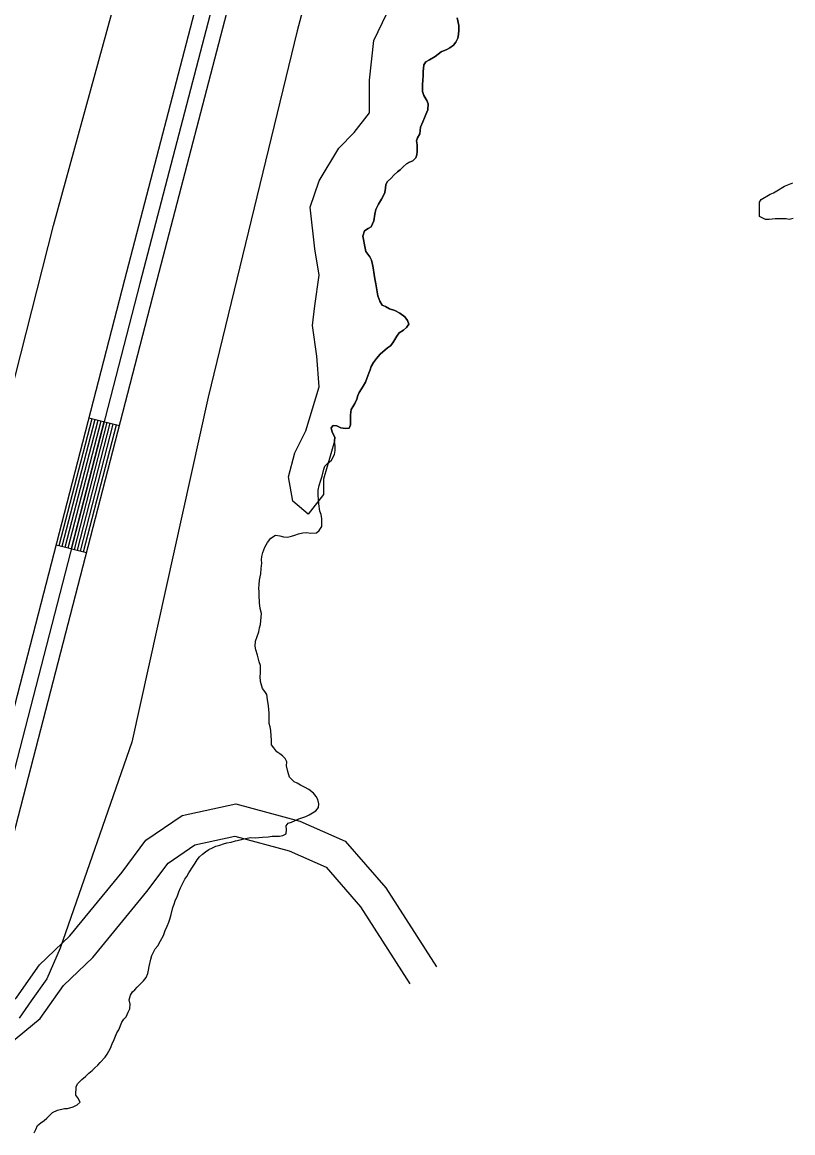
# Model space of a CAD drawing. Extents: x 3177185 to 3215018, y 812988 to 838321.
# Drawn here: x 3195360 to 3196095, y 820661 to 821720 of the extents above; entities that cross this region are included whole.
import ezdxf

# ---------------------------------------------------------------- set-up
doc = ezdxf.new("R2010")
doc.units = 0
for name, color, linetype in [('V-LEVE-TOET', 7, 'Continuous'), ('V-ROAD-CNTR', 7, 'Continuous'), ('V-SITE-VEGE', 7, 'Continuous'), ('V-TOPO-SHOR', 7, 'Continuous')]:
    doc.layers.add(name, color=color, linetype=linetype)

msp = doc.modelspace()

# ---------------------------------------------------------------- linework, layer by layer
at = {"layer": 'V-LEVE-TOET'}
for points in [[(3195322.1, 821260.9), (3195389.9, 821526.1), (3195492.2, 821898.4), (3195545.9, 822137.6), (3195563.9, 822224), (3195561.2, 822245.2), (3195559.3, 822265), (3195562.4, 822306.1), (3195571, 822344.3), (3195581.3, 822372.7), (3195595.6, 822402.9), (3195606.7, 822426.2), (3195623.6, 822473.5), (3195634.5, 822534.7), (3195651.5, 822618.7), (3195679.7, 822790.2), (3195728.4, 823034), (3195740.1, 823089.3), (3195747.5, 823116.2), (3195761.5, 823153.8), (3195780.2, 823214.3), (3195801, 823288.3)], [(3196017.4, 823222.6), (3195936.2, 822920.4), (3195863.4, 822660.7), (3195786.9, 822358), (3195702, 822011.3), (3195622, 821711.5), (3195537.3, 821362.3), (3195464.4, 821033.8), (3195396.2, 820837.2), (3195383.3, 820808), (3195368.6, 820787.1), (3195357.2, 820770.6)]]:
    msp.add_lwpolyline(points, dxfattribs=at)
at = {"layer": 'V-ROAD-CNTR'}
for p, q in [((3195423.6, 821342.8), (3195452.6, 821335.3)), ((3195392.3, 821221.8), (3195421.3, 821214.3))]:
    msp.add_line(p, q, dxfattribs=at)
for points in [[(3195061.9, 820688.5), (3195154.3, 820744.9), (3195248, 820813.9), (3195282.5, 820850.3), (3195298, 820874.9), (3195310, 820910.4), (3195322.7, 820953), (3195457.7, 821474.5), (3195761.6, 822638.5), (3196065.1, 823795.2)], [(3196079.6, 823791.3), (3195776.1, 822634.7), (3195472.2, 821470.7), (3195337.1, 820948.9), (3195324.3, 820905.9), (3195311.6, 820868.4), (3195294.4, 820841.1), (3195257.9, 820802.7), (3195162.7, 820732.5), (3195069.7, 820675.7)], [(3195077.5, 820662.9), (3195171.1, 820720), (3195267.9, 820791.4), (3195306.3, 820831.8), (3195325.3, 820861.9), (3195338.6, 820901.3), (3195351.6, 820944.9), (3195486.7, 821466.9), (3195790.6, 822630.9), (3196094.2, 823787.5)], [(3195395.2, 821221.1), (3195426.5, 821342.1)], [(3195398.1, 821220.3), (3195429.4, 821341.3)], [(3195401, 821219.6), (3195432.3, 821340.6)], [(3195403.9, 821218.8), (3195435.2, 821339.8)], [(3195406.8, 821218.1), (3195438.1, 821339.1)], [(3195409.7, 821217.3), (3195441, 821338.3)], [(3195412.6, 821216.6), (3195443.9, 821337.6)], [(3195415.5, 821215.8), (3195446.8, 821336.8)], [(3195418.4, 821215.1), (3195449.7, 821336.1)], [(3195184.9, 820730.2), (3195227.7, 820733.3), (3195297.7, 820751.1), (3195317.1, 820759.8), (3195355, 820790.8), (3195376.3, 820821.6), (3195405.3, 820849), (3195455.2, 820909.9), (3195477.9, 820940.2), (3195512.3, 820963.8), (3195563.5, 820975), (3195624.6, 820958.4), (3195667.8, 820939.3), (3195706.7, 820894.8), (3195754.8, 820819.6)], [(3195146.8, 820705.2), (3195182.2, 820700), (3195232.5, 820703.5), (3195307.6, 820722.6), (3195333, 820734), (3195377.2, 820770.2), (3195399.2, 820801.9), (3195427.3, 820828.5), (3195478.9, 820891.4), (3195499, 820918.2), (3195524.5, 820935.7), (3195562.7, 820944.1), (3195614.6, 820930), (3195649.6, 820914.5), (3195682.6, 820876.8), (3195729.6, 820803.5)]]:
    msp.add_lwpolyline(points, dxfattribs=at)
at = {"layer": 'V-SITE-VEGE'}
for points in [[(3195711.1, 821411.4), (3195708.1, 821409.4), (3195701.3, 821403.4), (3195697.6, 821399.2), (3195695, 821395.5), (3195692.7, 821391.5), (3195691.8, 821388.4), (3195690.5, 821385.3), (3195688.6, 821380.1), (3195687.1, 821376.7), (3195684.9, 821373), (3195683.4, 821370.3), (3195681.3, 821366.8), (3195680, 821363.9), (3195678.9, 821360.4), (3195677, 821356.4), (3195675, 821353.3), (3195673.5, 821350.5), (3195672.9, 821345.4), (3195673, 821339.3), (3195673, 821336), (3195671.5, 821332.7), (3195668.2, 821332.6), (3195663.8, 821333.3), (3195659.8, 821335.2), (3195656.5, 821335.4), (3195654.4, 821333.2), (3195655.5, 821329), (3195658, 821324.2), (3195657.8, 821320.5), (3195647.1, 821284.3), (3195647.1, 821269.7), (3195632.5, 821250.9), (3195617.9, 821263.4), (3195613.7, 821286.4), (3195620, 821309.4), (3195630.4, 821330.3), (3195642.9, 821372.1), (3195640.9, 821401.3), (3195636.7, 821430.6), (3195638.8, 821449.4), (3195642.9, 821478.6), (3195638.8, 821503.7), (3195634.6, 821543.4), (3195642.9, 821568.5), (3195661.7, 821599.8), (3195676.4, 821614.5), (3195691, 821633.3), (3195691, 821664.6), (3195695.2, 821702.2), (3195716, 821746.1)], [(3195774.7, 821723.7), (3195776.1, 821716.4), (3195776.2, 821712.2), (3195775.8, 821708.1), (3195775.1, 821704.6), (3195773.2, 821700.6), (3195771.2, 821697.9), (3195767.5, 821695.3), (3195764.9, 821693.7), (3195759.4, 821691.4), (3195756.6, 821689.2), (3195753.6, 821687), (3195748.1, 821683.9), (3195744.6, 821681.9), (3195742.9, 821679), (3195742.3, 821672.4), (3195742.1, 821668.9), (3195741.9, 821664.5), (3195741.5, 821660.3), (3195741.5, 821656.8), (3195741.6, 821653.5), (3195742.9, 821649.8), (3195745.6, 821645.2), (3195747, 821641.9), (3195746.6, 821636.2), (3195744.6, 821631.8), (3195743.4, 821628.5), (3195741.9, 821624.7), (3195739.7, 821619.7), (3195738.9, 821613.3), (3195736.9, 821609.5), (3195735.7, 821606.5), (3195736.4, 821602.7), (3195736.6, 821596.4), (3195736.2, 821593.3), (3195735.1, 821590.4), (3195732.3, 821587.5), (3195729.3, 821586.4), (3195726.2, 821584.8), (3195723.4, 821582.2), (3195720.3, 821579.1), (3195717.7, 821577.1), (3195714.7, 821574.2), (3195711.4, 821570.7), (3195708.3, 821568), (3195706.6, 821565.1), (3195706.2, 821561.6), (3195705.6, 821557.4), (3195704.1, 821553.9), (3195702.6, 821551), (3195699.5, 821546.4), (3195697.2, 821541.1), (3195696.1, 821536.7), (3195695.1, 821530.3), (3195692.5, 821524.8), (3195689.9, 821523), (3195686.2, 821521), (3195684.7, 821515.9), (3195687, 821504.3), (3195687.5, 821501.3), (3195689.5, 821498.6), (3195691.5, 821496), (3195693, 821493), (3195693.9, 821488.8), (3195694.6, 821485.5), (3195695.4, 821479.2), (3195696.1, 821475), (3195697, 821470.4), (3195698.4, 821462.9), (3195699.1, 821458.8), (3195700.9, 821454), (3195703.1, 821450.2), (3195706.2, 821448.7), (3195710.2, 821446.6), (3195715.2, 821445.1), (3195719.9, 821442.5), (3195724.7, 821439), (3195727.2, 821435.3), (3195728.5, 821432), (3195726.4, 821428.7), (3195723.3, 821426.3), (3195719.2, 821423.6), (3195717, 821420.5), (3195713.3, 821414.1), (3195711.1, 821411.4)], [(3196095, 821532.5), (3196091.2, 821531.8), (3196088.2, 821532.4), (3196077.6, 821532.3), (3196072.1, 821531.6), (3196068.4, 821531.6), (3196062.8, 821534.6), (3196062.7, 821540.2), (3196062.7, 821543.3), (3196062.7, 821548.2), (3196064.5, 821550.7), (3196073.1, 821555.8), (3196076.2, 821557), (3196079.2, 821558.9), (3196086.6, 821563.3), (3196094.6, 821566.5)]]:
    msp.add_lwpolyline(points, dxfattribs=at)
at = {"layer": 'V-TOPO-SHOR'}
for points in [[(3195704.1, 821553.9), (3195705.6, 821557.4), (3195706.2, 821561.6), (3195706.6, 821565.1), (3195708.3, 821568), (3195711.4, 821570.7), (3195714.7, 821574.2), (3195717.7, 821577.1), (3195720.3, 821579.1), (3195723.4, 821582.2), (3195726.2, 821584.8), (3195729.3, 821586.4), (3195732.3, 821587.5), (3195735.1, 821590.4), (3195736.2, 821593.3), (3195736.6, 821596.4), (3195736.4, 821602.7), (3195735.7, 821606.5), (3195736.9, 821609.5), (3195738.9, 821613.3), (3195739.7, 821619.7), (3195741.9, 821624.7), (3195743.4, 821628.5), (3195744.6, 821631.8), (3195746.6, 821636.2), (3195747, 821641.9), (3195745.6, 821645.2), (3195742.9, 821649.8), (3195741.6, 821653.5), (3195741.5, 821656.8), (3195741.5, 821660.3), (3195741.9, 821664.5), (3195742.1, 821668.9), (3195742.3, 821672.4), (3195742.9, 821679), (3195744.6, 821681.9), (3195748.1, 821683.9), (3195753.6, 821687), (3195756.6, 821689.2), (3195759.4, 821691.4), (3195764.9, 821693.7), (3195767.5, 821695.3), (3195771.2, 821697.9), (3195773.2, 821700.6), (3195775.1, 821704.6), (3195775.8, 821708.1), (3195776.2, 821712.2), (3195776.1, 821716.4), (3195774.7, 821723.7)], [(3196095, 821532.5), (3196091.2, 821531.8), (3196088.2, 821532.4), (3196077.6, 821532.3), (3196072.1, 821531.6), (3196068.4, 821531.6), (3196062.8, 821534.6), (3196062.7, 821540.2), (3196062.7, 821543.3), (3196062.7, 821548.2), (3196064.5, 821550.7), (3196073.1, 821555.8), (3196076.2, 821557), (3196079.2, 821558.9), (3196086.6, 821563.3), (3196094.6, 821566.5)], [(3195588.5, 821210.5), (3195589.4, 821214.4), (3195591.3, 821219.5), (3195593.7, 821223.9), (3195596.9, 821227.9), (3195601.3, 821231), (3195605.5, 821230.2), (3195609.2, 821229.3), (3195613, 821229.1), (3195616.7, 821229.8), (3195619.7, 821231), (3195623.2, 821232.1), (3195627.6, 821233), (3195631.1, 821233.5), (3195635.1, 821232.9), (3195640.4, 821233.1), (3195643, 821235.3), (3195645.6, 821239.3), (3195645.7, 821246.6), (3195644.8, 821250.5), (3195643.7, 821253.6), (3195642.7, 821260.6), (3195642.3, 821265.2), (3195642, 821268.9), (3195642.2, 821273.8), (3195643.2, 821278.2), (3195644.7, 821283.2), (3195645.8, 821287), (3195647.5, 821293.8), (3195648.6, 821296.7), (3195650.9, 821299.1), (3195654.9, 821302.4), (3195657.7, 821307.7), (3195658.3, 821311.5), (3195658.2, 821315.9), (3195657.8, 821320.5), (3195658, 821324.2), (3195655.5, 821329), (3195654.4, 821333.2), (3195656.5, 821335.4), (3195659.8, 821335.2), (3195663.8, 821333.3), (3195668.2, 821332.6), (3195671.5, 821332.7), (3195673, 821336), (3195673, 821339.3), (3195672.9, 821345.4), (3195673.5, 821350.5), (3195675, 821353.3), (3195677, 821356.4), (3195678.9, 821360.4), (3195680, 821363.9), (3195681.3, 821366.8), (3195683.4, 821370.3), (3195684.9, 821373), (3195687.1, 821376.7), (3195688.6, 821380.1), (3195690.5, 821385.3), (3195691.8, 821388.4), (3195692.7, 821391.5), (3195695, 821395.5), (3195697.6, 821399.2), (3195701.3, 821403.4), (3195708.1, 821409.4), (3195711.1, 821411.4), (3195713.3, 821414.1), (3195717, 821420.5), (3195719.2, 821423.6), (3195723.3, 821426.3), (3195726.4, 821428.7), (3195728.5, 821432), (3195727.2, 821435.3), (3195724.7, 821439), (3195719.9, 821442.5), (3195715.2, 821445.1), (3195710.2, 821446.6), (3195706.2, 821448.7), (3195703.1, 821450.2), (3195700.9, 821454), (3195699.1, 821458.8), (3195698.4, 821462.9), (3195697, 821470.4), (3195696.1, 821475), (3195695.4, 821479.2), (3195694.6, 821485.5), (3195693.9, 821488.8), (3195693, 821493), (3195691.5, 821496), (3195689.5, 821498.6), (3195687.5, 821501.3), (3195687, 821504.3), (3195684.7, 821515.9), (3195686.2, 821521), (3195689.9, 821523), (3195692.5, 821524.8), (3195695.1, 821530.3), (3195696.1, 821536.7), (3195697.2, 821541.1), (3195699.5, 821546.4), (3195702.6, 821551), (3195704.1, 821553.9)], [(3195515, 820903), (3195516.8, 820905.6), (3195518.7, 820909), (3195523, 820915.6), (3195524.8, 820918.2), (3195526.7, 820921.5), (3195528.9, 820924.4), (3195531.9, 820926.9), (3195534.8, 820929.1), (3195538, 820931.5), (3195541.3, 820932.9), (3195544.6, 820934.5), (3195548.3, 820935.6), (3195552, 820936.9), (3195555.1, 820937.6), (3195559.3, 820938.5), (3195563.2, 820939.7), (3195567.6, 820940.6), (3195571.3, 820941.5), (3195574.4, 820942.2), (3195577.5, 820942.7), (3195582.3, 820942.5), (3195585.4, 820942.7), (3195589.1, 820943), (3195594.4, 820943.5), (3195598.1, 820944), (3195601.4, 820944), (3195605.1, 820944.2), (3195608.4, 820944.7), (3195611.5, 820946.3), (3195611.9, 820950.5), (3195611.6, 820954), (3195613.6, 820956.4), (3195616.6, 820957.5), (3195620.3, 820958.9), (3195623.6, 820960.7), (3195630.4, 820962.7), (3195633.5, 820964.3), (3195636.7, 820966.3), (3195639.8, 820968.1), (3195642.4, 820971.4), (3195642.6, 820974.9), (3195641.7, 820979.1), (3195640.3, 820981.9), (3195637.7, 820985), (3195633.2, 820988.6), (3195629, 820990.8), (3195625.3, 820992.7), (3195622.2, 820994.5), (3195619.1, 820995.8), (3195614.7, 821000.3), (3195613.3, 821005.6), (3195611.9, 821011.1), (3195612.1, 821014.8), (3195610.6, 821018.1), (3195608.1, 821020.7), (3195605.5, 821022.6), (3195602.8, 821024.4), (3195599.9, 821028.1), (3195597.7, 821031.1), (3195597.7, 821036), (3195597.4, 821039.5), (3195596.9, 821044.7), (3195596.2, 821048.2), (3195595.3, 821051.3), (3195595.5, 821055.3), (3195595.4, 821061.4), (3195594.9, 821068.4), (3195593.8, 821074.4), (3195593.1, 821079.2), (3195591.1, 821082), (3195589.1, 821084.9), (3195587.2, 821091.6), (3195586.8, 821096.3), (3195587, 821099.5), (3195587.1, 821103.3), (3195587.1, 821106.8), (3195586, 821110.1), (3195584.4, 821116.4), (3195582.8, 821121.5), (3195581.9, 821125), (3195582.5, 821129.8), (3195584, 821134.2), (3195585.5, 821138.8), (3195586.3, 821142.6), (3195587, 821145.7), (3195587.4, 821149.4), (3195588, 821156.4), (3195586.8, 821161), (3195586.1, 821166.3), (3195586, 821173.8), (3195585.8, 821177.1), (3195585.5, 821180.1), (3195585.9, 821183.9), (3195586.1, 821188), (3195586.7, 821191.1), (3195587.4, 821194.2), (3195587.8, 821199), (3195588.4, 821204.1), (3195588.1, 821207.4), (3195588.5, 821210.5)], [(3195371.3, 820661.4), (3195372.8, 820664.7), (3195374.7, 820668.5), (3195377.6, 820670.9), (3195381, 820673.1), (3195383.4, 820675.3), (3195385.6, 820677.6), (3195388.9, 820680.7), (3195393.5, 820683.1), (3195400.3, 820684.5), (3195403.3, 820684.5), (3195408.4, 820686.1), (3195412.5, 820688.1), (3195415.1, 820690.6), (3195412.9, 820694.7), (3195411.1, 820697.3), (3195411.3, 820705.3), (3195412.8, 820708.1), (3195416.7, 820712.1), (3195420.4, 820715), (3195423.4, 820718.3), (3195426.5, 820720.8), (3195429.3, 820723.4), (3195431.9, 820725.9), (3195434.3, 820728.5), (3195438.9, 820733.6), (3195440.8, 820736.3), (3195442.4, 820739.1), (3195444.1, 820742.2), (3195445.8, 820746.2), (3195447.5, 820750.2), (3195448.8, 820753.5), (3195450.3, 820756.6), (3195452, 820759.4), (3195455, 820766.7), (3195456.8, 820769.6), (3195459.2, 820771.8), (3195461.1, 820776.4), (3195462.6, 820779.7), (3195463, 820784.1), (3195461.9, 820788.1), (3195463.1, 820792.5), (3195465.1, 820795.6), (3195467.3, 820797.8), (3195469.4, 820800.2), (3195471.8, 820802.4), (3195475.5, 820806.2), (3195478.1, 820809.3), (3195479.6, 820813.3), (3195480.3, 820816.4), (3195481.1, 820819.9), (3195482.6, 820826.9), (3195483.4, 820830.4), (3195486.7, 820836.6), (3195489.1, 820839.7), (3195491.9, 820844.4), (3195494.5, 820849.4), (3195496.4, 820854.3), (3195498.3, 820858.3), (3195499.8, 820862), (3195500.7, 820865.1), (3195501.9, 820869.3), (3195503.6, 820876.1), (3195504.7, 820879.2), (3195505.8, 820882.5), (3195507.9, 820887.3), (3195509.2, 820891.1), (3195510.9, 820894.8), (3195513.1, 820899.2), (3195515, 820903)]]:
    msp.add_lwpolyline(points, dxfattribs=at)

doc.saveas('drawing.dxf')
